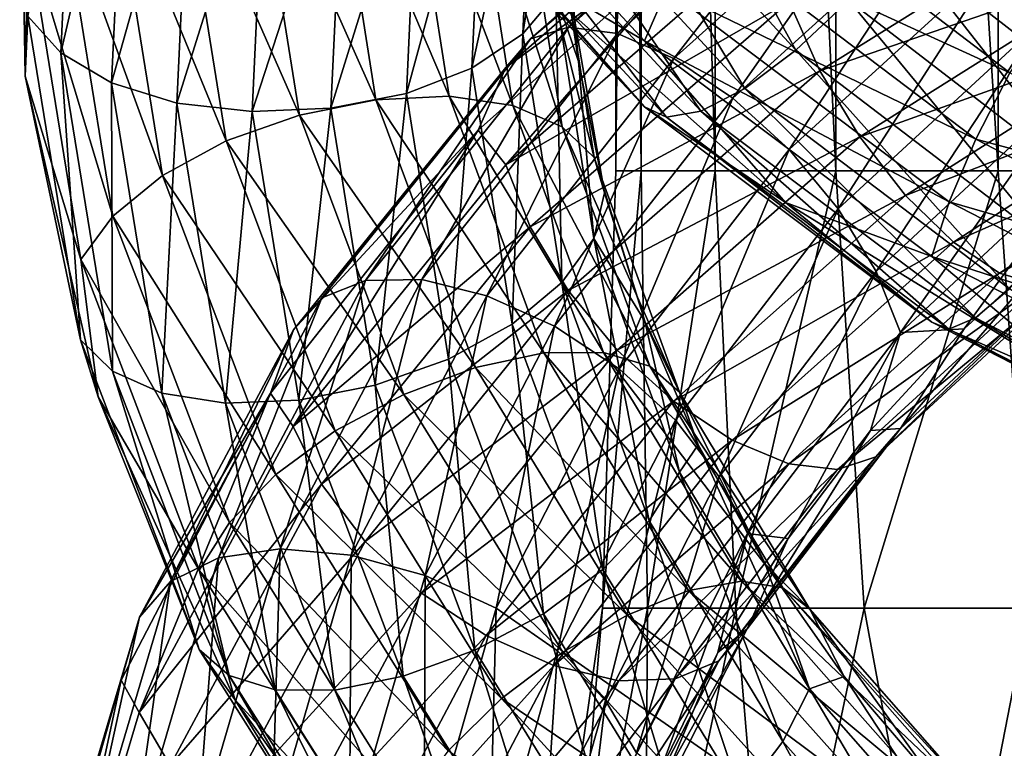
# Model space of a CAD drawing. Header units: metres. Extents: x -40 to 117, y -433 to 89.
# Tile 289 of 656: x -18.94 to -9.13, y -44.68 to -37.42. Entities that reach past the tile are written whole.
import ezdxf

# ---------------------------------------------------------------- set-up
doc = ezdxf.new("R2010")
doc.units = ezdxf.units.M
doc.layers.add('solid_506114_24501146', color=7, linetype='CONTINUOUS')

msp = doc.modelspace()

# ---------------------------------------------------------------- linework, layer by layer
at = {"layer": 'solid_506114_24501146'}
for points in [[(-12.7502, -13.330127, 381.463776), (-12.750209, -38.925568, 381.463837), (-13, -38.925568, 384)], [(-13, -13.330127, 384), (-13, -38.925568, 384), (-12.750209, -38.925568, 386.536163)], [(-13, -13.330127, 384), (-12.7502, -13.330127, 381.463776), (-13, -38.925568, 384)], [(-12.7502, -13.330127, 386.536224), (-13, -13.330127, 384), (-12.750209, -38.925568, 386.536163)], [(-12.7502, -13.330127, 381.463776), (-12.010434, -38.925568, 379.025116), (-12.750209, -38.925568, 381.463837)], [(-12.7502, -13.330127, 386.536224), (-12.750209, -38.925568, 386.536163), (-12.010434, -38.925568, 388.974884)], [(-12.7502, -13.330127, 381.463776), (-12.010345, -13.330127, 379.024902), (-12.010434, -38.925568, 379.025116)], [(-12.010345, -13.330127, 388.975098), (-12.7502, -13.330127, 386.536224), (-12.010434, -38.925568, 388.974884)], [(-12.010345, -13.330127, 379.024902), (-10.809105, -38.925568, 376.777588), (-12.010434, -38.925568, 379.025116)], [(-12.010345, -13.330127, 388.975098), (-12.010434, -38.925568, 388.974884), (-10.809105, -38.925568, 391.222412)], [(-12.010345, -13.330127, 379.024902), (-10.808996, -13.330127, 376.777435), (-10.809105, -38.925568, 376.777588)], [(-10.808996, -13.330127, 391.222565), (-12.010345, -13.330127, 388.975098), (-10.809105, -38.925568, 391.222412)], [(-10.808996, -13.330127, 376.777435), (-9.192389, -38.925568, 374.807617), (-10.809105, -38.925568, 376.777588)], [(-10.808996, -13.330127, 391.222565), (-10.809105, -38.925568, 391.222412), (-9.192389, -38.925568, 393.192383)], [(-10.808996, -13.330127, 376.777435), (-9.192249, -13.330127, 374.807465), (-9.192389, -38.925568, 374.807617)], [(-9.192249, -13.330127, 393.192535), (-10.808996, -13.330127, 391.222565), (-9.192389, -38.925568, 393.192383)], [(-9.192249, -13.330127, 374.807465), (-7.222413, -38.925568, 373.190887), (-9.192389, -38.925568, 374.807617)], [(-9.192249, -13.330127, 393.192535), (-9.192389, -38.925568, 393.192383), (-7.222413, -38.925568, 394.809113)], [(-9.192249, -13.330127, 374.807465), (-7.22215, -13.330127, 373.190704), (-7.222413, -38.925568, 373.190887)], [(-7.22215, -13.330127, 394.809296), (-9.192249, -13.330127, 393.192535), (-7.222413, -38.925568, 394.809113)], [(-18.859283, -37.385857, 910.800476), (-18.531931, -37.751972, 911.32666), (-18.380302, -34.541561, 912.890808)], [(-18.380302, -34.541561, 912.890808), (-18.531931, -37.751972, 911.32666), (-17.878199, -34.921299, 913.289551)], [(-18.940744, -34.722446, 911.342773), (-18.885307, -37.982124, 909.756592), (-18.859283, -37.385857, 910.800476)], [(-18.857237, -36.575123, 909.687317), (-18.885307, -37.982124, 909.756592), (-18.940744, -34.722446, 911.342773)], [(-13.927786, -37.562172, 911.473511), (-13.598677, -37.168419, 910.967468), (-13.487411, -34.708298, 911.970032)], [(-13.813828, -35.055019, 912.520874), (-13.927786, -37.562172, 911.473511), (-13.487411, -34.708298, 911.970032)], [(-18.531931, -37.751972, 911.32666), (-18.025686, -38.050312, 911.773804), (-17.878199, -34.921299, 913.289551)], [(-17.878199, -34.921299, 913.289551), (-18.025686, -38.050312, 911.773804), (-17.232107, -35.223614, 913.547913)], [(-13.328341, -35.414646, 891.692688), (-11.209031, -37.724297, 890.994263), (-12.699414, -35.012875, 891.937561)], [(-11.209031, -37.724297, 890.994263), (-10.680109, -37.229267, 891.297852), (-12.699414, -35.012875, 891.937561)], [(-15.119145, -35.041069, 888.4505), (-12.715083, -37.629539, 887.625244), (-13.968689, -36.88863, 888.497375)], [(-12.493171, -37.116077, 887.232544), (-12.715083, -37.629539, 887.625244), (-15.119145, -35.041069, 888.4505)], [(-14.435489, -37.902622, 911.888733), (-13.927786, -37.562172, 911.473511), (-13.813828, -35.055019, 912.520874)], [(-14.317376, -35.320911, 913.000061), (-14.435489, -37.902622, 911.888733), (-13.813828, -35.055019, 912.520874)], [(-8.780401, -37.454464, 930.900696), (-9.176773, -36.797398, 930.930237), (-6.749815, -35.201752, 931.395447)], [(-18.025686, -38.050312, 911.773804), (-17.374266, -38.250561, 912.099792), (-17.232107, -35.223614, 913.547913)], [(-17.232107, -35.223614, 913.547913), (-17.374266, -38.250561, 912.099792), (-16.487654, -35.422878, 913.643494)], [(-10.964939, -35.285912, 932.757874), (-13.471658, -37.493153, 931.75708), (-11.273862, -35.356876, 933.458862)], [(-12.98382, -37.558544, 931.16748), (-13.471658, -37.493153, 931.75708), (-10.964939, -35.285912, 932.757874)], [(-10.567875, -35.41428, 932.110352), (-12.98382, -37.558544, 931.16748), (-10.964939, -35.285912, 932.757874)], [(-15.088047, -38.156601, 912.173096), (-14.435489, -37.902622, 911.888733), (-14.317376, -35.320911, 913.000061)], [(-14.964595, -35.477676, 913.363037), (-15.088047, -38.156601, 912.173096), (-14.317376, -35.320911, 913.000061)], [(-11.273862, -35.356876, 933.458862), (-13.851205, -37.611702, 932.410156), (-11.474116, -35.611671, 934.152466)], [(-13.471658, -37.493153, 931.75708), (-13.851205, -37.611702, 932.410156), (-11.273862, -35.356876, 933.458862)], [(-17.374266, -38.250561, 912.099792), (-16.623669, -38.334248, 912.277283), (-16.487654, -35.422878, 913.643494)], [(-16.616667, -35.463451, 908.335815), (-16.15402, -38.371025, 907.042542), (-17.367867, -35.60574, 908.468567)], [(-16.487654, -35.422878, 913.643494), (-16.623669, -38.334248, 912.277283), (-15.709648, -35.509972, 913.579956)], [(-16.623669, -38.334248, 912.277283), (-15.839246, -38.302021, 912.302429), (-15.709648, -35.509972, 913.579956)], [(-15.832243, -35.430614, 908.360229), (-15.391437, -38.218472, 907.152588), (-16.616667, -35.463451, 908.335815)], [(-15.391437, -38.218472, 907.152588), (-16.15402, -38.371025, 907.042542), (-16.616667, -35.463451, 908.335815)], [(-15.839246, -38.302021, 912.302429), (-15.088047, -38.156601, 912.173096), (-14.964595, -35.477676, 913.363037)], [(-15.709648, -35.509972, 913.579956), (-15.839246, -38.302021, 912.302429), (-14.964595, -35.477676, 913.363037)], [(-14.661738, -38.182373, 907.411499), (-15.391437, -38.218472, 907.152588), (-15.832243, -35.430614, 908.360229)], [(-15.081647, -35.510151, 908.539673), (-14.661738, -38.182373, 907.411499), (-15.832243, -35.430614, 908.360229)], [(-14.028456, -38.274651, 907.808105), (-14.661738, -38.182373, 907.411499), (-15.081647, -35.510151, 908.539673)], [(-14.430227, -35.7038, 908.869934), (-14.028456, -38.274651, 907.808105), (-15.081647, -35.510151, 908.539673)], [(-13.930145, -35.704563, 891.302551), (-11.715144, -38.104176, 890.55011), (-13.328341, -35.414646, 891.692688)], [(-11.715144, -38.104176, 890.55011), (-11.209031, -37.724297, 890.994263), (-13.328341, -35.414646, 891.692688)], [(-12.422241, -37.805943, 930.687683), (-12.98382, -37.558544, 931.16748), (-10.567875, -35.41428, 932.110352)], [(-10.11079, -35.735527, 931.566772), (-12.422241, -37.805943, 930.687683), (-10.567875, -35.41428, 932.110352)], [(-9.733582, -36.060558, 891.377075), (-7.542513, -37.778137, 891.037231), (-9.391247, -35.474846, 891.135559)], [(-7.542513, -37.778137, 891.037231), (-7.27724, -37.144573, 890.83136), (-9.391247, -35.474846, 891.135559)], [(-17.367867, -35.60574, 908.468567), (-16.884304, -38.62664, 907.090271), (-18.020424, -35.853615, 908.757813)], [(-16.15402, -38.371025, 907.042542), (-16.884304, -38.62664, 907.090271), (-17.367867, -35.60574, 908.468567)], [(-15.120787, -35.705864, 889.574219), (-12.716464, -38.288807, 888.730896), (-14.858326, -35.848957, 890.196716)], [(-13.968689, -36.88863, 888.497375), (-12.716464, -38.288807, 888.730896), (-15.120787, -35.705864, 889.574219)], [(-14.452434, -35.851463, 890.790222), (-12.154385, -38.33009, 889.993774), (-13.930145, -35.704563, 891.302551)], [(-13.536304, -38.486298, 908.309265), (-14.028456, -38.274651, 907.808105), (-14.430227, -35.7038, 908.869934)], [(-13.923981, -35.99527, 909.322327), (-13.536304, -38.486298, 908.309265), (-14.430227, -35.7038, 908.869934)], [(-11.474116, -35.611671, 934.152466), (-14.097239, -37.895622, 933.069214), (-11.79374, -36.217976, 934.694519)], [(-13.851205, -37.611702, 932.410156), (-14.097239, -37.895622, 933.069214), (-11.474116, -35.611671, 934.152466)], [(-12.154385, -38.33009, 889.993774), (-11.715144, -38.104176, 890.55011), (-13.930145, -35.704563, 891.302551)], [(-11.835824, -38.202816, 930.347717), (-12.422241, -37.805943, 930.687683), (-10.11079, -35.735527, 931.566772)], [(-9.633491, -36.210457, 931.162292), (-11.835824, -38.202816, 930.347717), (-10.11079, -35.735527, 931.566772)], [(-18.020424, -35.853615, 908.757813), (-17.518694, -38.971264, 907.302246), (-18.528128, -36.187016, 909.17804)], [(-16.884304, -38.62664, 907.090271), (-17.518694, -38.971264, 907.302246), (-18.020424, -35.853615, 908.757813)], [(-14.858326, -35.848957, 890.196716), (-12.495737, -38.390118, 889.369446), (-14.452434, -35.851463, 890.790222)], [(-12.716464, -38.288807, 888.730896), (-12.495737, -38.390118, 889.369446), (-14.858326, -35.848957, 890.196716)], [(-12.495737, -38.390118, 889.369446), (-12.154385, -38.33009, 889.993774), (-14.452434, -35.851463, 890.790222)], [(-13.218067, -38.794643, 908.867981), (-13.536304, -38.486298, 908.309265), (-13.923981, -35.99527, 909.322327)], [(-13.596629, -36.356533, 909.852844), (-13.218067, -38.794643, 908.867981), (-13.923981, -35.99527, 909.322327)], [(-11.710829, -35.941784, 886.923279), (-9.074675, -37.950825, 886.444641), (-12.150837, -36.538437, 886.988647)], [(-8.682175, -37.307106, 886.614563), (-9.074675, -37.950825, 886.444641), (-11.710829, -35.941784, 886.923279)], [(-10.173589, -36.660587, 891.433655), (-7.883474, -38.440002, 891.050354), (-9.733582, -36.060558, 891.377075)], [(-7.883474, -38.440002, 891.050354), (-7.542513, -37.778137, 891.037231), (-9.733582, -36.060558, 891.377075)], [(-18.528128, -36.187016, 909.17804), (-18.01226, -39.377907, 907.658142), (-18.857237, -36.575123, 909.687317)], [(-17.518694, -38.971264, 907.302246), (-18.01226, -39.377907, 907.658142), (-18.528128, -36.187016, 909.17804)], [(-11.276177, -37.243759, 935.61853), (-10.968141, -37.929207, 935.783264), (-8.067425, -36.117092, 936.471924)], [(-8.067425, -36.117092, 936.471924), (-10.968141, -37.929207, 935.783264), (-7.775881, -36.827736, 936.393372)], [(-11.79374, -36.217976, 934.694519), (-14.37209, -38.520176, 933.574829), (-14.098769, -38.867012, 934.173584)], [(-14.097239, -37.895622, 933.069214), (-14.37209, -38.520176, 933.574829), (-11.79374, -36.217976, 934.694519)], [(-11.79374, -36.217976, 934.694519), (-14.098769, -38.867012, 934.173584), (-11.475362, -36.590408, 935.272827)], [(-11.274695, -38.71434, 930.175476), (-11.835824, -38.202816, 930.347717), (-9.633491, -36.210457, 931.162292)], [(-9.176773, -36.797398, 930.930237), (-11.274695, -38.71434, 930.175476), (-9.633491, -36.210457, 931.162292)], [(-13.596629, -36.356533, 909.852844), (-13.49239, -36.516666, 910.508362), (-13.373962, -37.838127, 909.972534)], [(-13.596629, -36.356533, 909.852844), (-13.373962, -37.838127, 909.972534), (-13.113492, -39.144226, 909.44281)], [(-13.596629, -36.356533, 909.852844), (-13.113492, -39.144226, 909.44281), (-13.218067, -38.794643, 908.867981)], [(-18.857237, -36.575123, 909.687317), (-18.332207, -39.811016, 908.120789), (-18.885307, -37.982124, 909.756592)], [(-18.01226, -39.377907, 907.658142), (-18.332207, -39.811016, 908.120789), (-18.857237, -36.575123, 909.687317)], [(-13.598677, -37.168419, 910.967468), (-13.373962, -37.838127, 909.972534), (-13.49239, -36.516666, 910.508362)], [(-12.150837, -36.538437, 886.988647), (-9.415635, -38.609867, 886.467346), (-12.493171, -37.116077, 887.232544)], [(-9.074675, -37.950825, 886.444641), (-9.415635, -38.609867, 886.467346), (-12.150837, -36.538437, 886.988647)], [(-11.475362, -36.590408, 935.272827), (-14.098769, -38.867012, 934.173584), (-11.276177, -37.243759, 935.61853)], [(-10.680109, -37.229267, 891.297852), (-8.275973, -39.0802, 890.866455), (-10.173589, -36.660587, 891.433655)], [(-8.275973, -39.0802, 890.866455), (-7.883474, -38.440002, 891.050354), (-10.173589, -36.660587, 891.433655)], [(-10.787708, -39.305294, 930.195984), (-11.274695, -38.71434, 930.175476), (-9.176773, -36.797398, 930.930237)], [(-10.968141, -37.929207, 935.783264), (-10.571769, -38.588512, 935.743469), (-7.775881, -36.827736, 936.393372)], [(-8.780401, -37.454464, 930.900696), (-10.787708, -39.305294, 930.195984), (-9.176773, -36.797398, 930.930237)], [(-7.775881, -36.827736, 936.393372), (-10.571769, -38.588512, 935.743469), (-7.43995, -37.46806, 936.101318)], [(-13.968689, -36.88863, 888.497375), (-11.311956, -39.241402, 887.7854), (-12.716464, -38.288807, 888.730896)], [(-12.715083, -37.629539, 887.625244), (-11.311956, -39.241402, 887.7854), (-13.968689, -36.88863, 888.497375)], [(-13.927786, -37.562172, 911.473511), (-13.540004, -40.04002, 910.426819), (-13.598677, -37.168419, 910.967468)], [(-13.598677, -37.168419, 910.967468), (-13.220057, -39.599968, 909.965515), (-13.373962, -37.838127, 909.972534)], [(-13.540004, -40.04002, 910.426819), (-13.220057, -39.599968, 909.965515), (-13.598677, -37.168419, 910.967468)], [(-12.493171, -37.116077, 887.232544), (-9.680908, -39.235271, 886.675232), (-12.715083, -37.629539, 887.625244)], [(-9.415635, -38.609867, 886.467346), (-9.680908, -39.235271, 886.675232), (-12.493171, -37.116077, 887.232544)], [(-14.098769, -38.867012, 934.173584), (-13.854049, -39.484753, 934.53949), (-11.276177, -37.243759, 935.61853)], [(-11.276177, -37.243759, 935.61853), (-13.854049, -39.484753, 934.53949), (-10.968141, -37.929207, 935.783264)], [(-11.209031, -37.724297, 890.994263), (-8.685833, -39.650299, 890.514465), (-10.680109, -37.229267, 891.297852)], [(-8.685833, -39.650299, 890.514465), (-8.275973, -39.0802, 890.866455), (-10.680109, -37.229267, 891.297852)], [(-18.885307, -37.982124, 909.756592), (-18.334196, -40.611145, 909.211365), (-18.859283, -37.385857, 910.800476)], [(-18.859283, -37.385857, 910.800476), (-18.334196, -40.611145, 909.211365), (-18.531931, -37.751972, 911.32666)], [(-10.40925, -39.930222, 930.401855), (-10.787708, -39.305294, 930.195984), (-8.780401, -37.454464, 930.900696)], [(-10.571769, -38.588512, 935.743469), (-10.115051, -39.170624, 935.498535), (-7.43995, -37.46806, 936.101318)], [(-8.472364, -38.131443, 931.069702), (-10.40925, -39.930222, 930.401855), (-8.780401, -37.454464, 930.900696)], [(-7.43995, -37.46806, 936.101318), (-10.115051, -39.170624, 935.498535), (-7.08888, -37.993126, 935.634399)], [(-13.471658, -37.493153, 931.75708), (-15.494043, -40.017876, 930.460266), (-13.851205, -37.611702, 932.410156)], [(-14.932971, -40.009392, 929.939819), (-15.494043, -40.017876, 930.460266), (-13.471658, -37.493153, 931.75708)], [(-12.98382, -37.558544, 931.16748), (-14.932971, -40.009392, 929.939819), (-13.471658, -37.493153, 931.75708)], [(-14.287086, -40.170013, 929.536377), (-14.932971, -40.009392, 929.939819), (-12.98382, -37.558544, 931.16748)], [(-14.435489, -37.902622, 911.888733), (-14.03357, -40.453911, 910.778259), (-13.927786, -37.562172, 911.473511)], [(-12.422241, -37.805943, 930.687683), (-14.287086, -40.170013, 929.536377), (-12.98382, -37.558544, 931.16748)], [(-14.03357, -40.453911, 910.778259), (-13.540004, -40.04002, 910.426819), (-13.927786, -37.562172, 911.473511)], [(-13.851205, -37.611702, 932.410156), (-15.930569, -40.192093, 931.056213), (-14.097239, -37.895622, 933.069214)], [(-15.494043, -40.017876, 930.460266), (-15.930569, -40.192093, 931.056213), (-13.851205, -37.611702, 932.410156)], [(-12.715083, -37.629539, 887.625244), (-9.852867, -39.77874, 887.041321), (-11.311956, -39.241402, 887.7854)], [(-9.680908, -39.235271, 886.675232), (-9.852867, -39.77874, 887.041321), (-12.715083, -37.629539, 887.625244)], [(-18.531931, -37.751972, 911.32666), (-18.015959, -40.922852, 909.763855), (-18.025686, -38.050312, 911.773804)], [(-18.334196, -40.611145, 909.211365), (-18.015959, -40.922852, 909.763855), (-18.531931, -37.751972, 911.32666)], [(-11.715144, -38.104176, 890.55011), (-9.078018, -40.10252, 890.02594), (-11.209031, -37.724297, 890.994263)], [(-9.078018, -40.10252, 890.02594), (-8.685833, -39.650299, 890.514465), (-11.209031, -37.724297, 890.994263)], [(-13.612636, -40.47504, 929.273621), (-14.287086, -40.170013, 929.536377), (-12.422241, -37.805943, 930.687683)], [(-11.835824, -38.202816, 930.347717), (-13.612636, -40.47504, 929.273621), (-12.422241, -37.805943, 930.687683)], [(-13.220057, -39.599968, 909.965515), (-13.113492, -39.144226, 909.44281), (-13.373962, -37.838127, 909.972534)], [(-14.097239, -37.895622, 933.069214), (-16.213539, -40.509892, 931.674194), (-14.37209, -38.520176, 933.574829)], [(-15.930569, -40.192093, 931.056213), (-16.213539, -40.509892, 931.674194), (-14.097239, -37.895622, 933.069214)], [(-15.088047, -38.156601, 912.173096), (-14.66796, -40.803646, 910.984131), (-14.435489, -37.902622, 911.888733)], [(-14.66796, -40.803646, 910.984131), (-14.03357, -40.453911, 910.778259), (-14.435489, -37.902622, 911.888733)], [(-13.854049, -39.484753, 934.53949), (-13.475591, -40.117817, 934.740845), (-10.968141, -37.929207, 935.783264)], [(-10.968141, -37.929207, 935.783264), (-13.475591, -40.117817, 934.740845), (-10.571769, -38.588512, 935.743469)], [(-9.074675, -37.950825, 886.444641), (-6.113877, -39.497597, 886.223267), (-9.415635, -38.609867, 886.467346)], [(-18.885307, -37.982124, 909.756592), (-18.159889, -41.178104, 908.190674), (-18.334196, -40.611145, 909.211365)], [(-18.332207, -39.811016, 908.120789), (-18.159889, -41.178104, 908.190674), (-18.885307, -37.982124, 909.756592)], [(-18.025686, -38.050312, 911.773804), (-17.523808, -41.140919, 910.25946), (-17.374266, -38.250561, 912.099792)], [(-18.015959, -40.922852, 909.763855), (-17.523808, -41.140919, 910.25946), (-18.025686, -38.050312, 911.773804)], [(-10.115051, -39.170624, 935.498535), (-9.637751, -39.635509, 935.082581), (-7.08888, -37.993126, 935.634399)], [(-7.08888, -37.993126, 935.634399), (-9.637751, -39.635509, 935.082581), (-6.75268, -38.359417, 935.033997)], [(-15.839246, -38.302021, 912.302429), (-15.398244, -41.060524, 911.026123), (-15.088047, -38.156601, 912.173096)], [(-15.398244, -41.060524, 911.026123), (-14.66796, -40.803646, 910.984131), (-15.088047, -38.156601, 912.173096)], [(-12.154385, -38.33009, 889.993774), (-9.418384, -40.391888, 889.433411), (-11.715144, -38.104176, 890.55011)], [(-9.418384, -40.391888, 889.433411), (-9.078018, -40.10252, 890.02594), (-11.715144, -38.104176, 890.55011)], [(-10.16453, -40.537273, 930.765991), (-10.40925, -39.930222, 930.401855), (-8.472364, -38.131443, 931.069702)], [(-8.27318, -38.772987, 931.412415), (-10.16453, -40.537273, 930.765991), (-8.472364, -38.131443, 931.069702)], [(-17.523808, -41.140919, 910.25946), (-16.890526, -41.240551, 910.653015), (-17.374266, -38.250561, 912.099792)], [(-17.374266, -38.250561, 912.099792), (-16.890526, -41.240551, 910.653015), (-16.623669, -38.334248, 912.277283)], [(-15.391437, -38.218472, 907.152588), (-14.399953, -40.886578, 906.007629), (-16.15402, -38.371025, 907.042542)], [(-14.661738, -38.182373, 907.411499), (-13.71726, -40.740654, 906.343079), (-15.391437, -38.218472, 907.152588)], [(-13.71726, -40.740654, 906.343079), (-14.399953, -40.886578, 906.007629), (-15.391437, -38.218472, 907.152588)], [(-13.124772, -40.736664, 906.803589), (-13.71726, -40.740654, 906.343079), (-14.661738, -38.182373, 907.411499)], [(-14.028456, -38.274651, 907.808105), (-13.124772, -40.736664, 906.803589), (-14.661738, -38.182373, 907.411499)], [(-12.96727, -40.897713, 929.173218), (-13.612636, -40.47504, 929.273621), (-11.835824, -38.202816, 930.347717)], [(-11.274695, -38.71434, 930.175476), (-12.96727, -40.897713, 929.173218), (-11.835824, -38.202816, 930.347717)], [(-16.890526, -41.240551, 910.653015), (-16.160828, -41.210335, 910.912415), (-16.623669, -38.334248, 912.277283)], [(-16.623669, -38.334248, 912.277283), (-16.160828, -41.210335, 910.912415), (-15.839246, -38.302021, 912.302429)], [(-16.160828, -41.210335, 910.912415), (-15.398244, -41.060524, 911.026123), (-15.839246, -38.302021, 912.302429)], [(-12.664325, -40.872517, 907.351746), (-13.124772, -40.736664, 906.803589), (-14.028456, -38.274651, 907.808105)], [(-13.536304, -38.486298, 908.309265), (-12.664325, -40.872517, 907.351746), (-14.028456, -38.274651, 907.808105)], [(-12.716464, -38.288807, 888.730896), (-9.853937, -40.434113, 888.131958), (-12.495737, -38.390118, 889.369446)], [(-11.311956, -39.241402, 887.7854), (-9.853937, -40.434113, 888.131958), (-12.716464, -38.288807, 888.730896)], [(-12.495737, -38.390118, 889.369446), (-9.682897, -40.502041, 888.78363), (-12.154385, -38.33009, 889.993774)], [(-9.682897, -40.502041, 888.78363), (-9.418384, -40.391888, 889.433411), (-12.154385, -38.33009, 889.993774)], [(-16.15402, -38.371025, 907.042542), (-15.113412, -41.152832, 905.815063), (-16.884304, -38.62664, 907.090271)], [(-14.399953, -40.886578, 906.007629), (-15.113412, -41.152832, 905.815063), (-16.15402, -38.371025, 907.042542)], [(-9.853937, -40.434113, 888.131958), (-9.682897, -40.502041, 888.78363), (-12.495737, -38.390118, 889.369446)], [(-9.637751, -39.635509, 935.082581), (-9.180667, -39.944653, 934.532471), (-6.75268, -38.359417, 935.033997)], [(-6.75268, -38.359417, 935.033997), (-9.180667, -39.944653, 934.532471), (-6.460626, -38.526569, 934.341919)], [(-14.37209, -38.520176, 933.574829), (-16.442266, -41.141731, 932.150635), (-16.215298, -41.471802, 932.760376)], [(-16.213539, -40.509892, 931.674194), (-16.442266, -41.141731, 932.150635), (-14.37209, -38.520176, 933.574829)], [(-14.37209, -38.520176, 933.574829), (-16.215298, -41.471802, 932.760376), (-14.098769, -38.867012, 934.173584)], [(-12.366588, -41.130627, 907.937683), (-12.664325, -40.872517, 907.351746), (-13.536304, -38.486298, 908.309265)], [(-13.218067, -38.794643, 908.867981), (-12.366588, -41.130627, 907.937683), (-13.536304, -38.486298, 908.309265)], [(-9.180667, -39.944653, 934.532471), (-8.783603, -40.062572, 933.885742), (-6.460626, -38.526569, 934.341919)], [(-16.884304, -38.62664, 907.090271), (-15.796653, -41.516071, 905.781067), (-17.518694, -38.971264, 907.302246)], [(-15.113412, -41.152832, 905.815063), (-15.796653, -41.516071, 905.781067), (-16.884304, -38.62664, 907.090271)], [(-13.475591, -40.117817, 934.740845), (-12.988605, -40.711582, 934.751892), (-10.571769, -38.588512, 935.743469)], [(-10.571769, -38.588512, 935.743469), (-12.988605, -40.711582, 934.751892), (-10.115051, -39.170624, 935.498535)], [(-9.415635, -38.609867, 886.467346), (-6.343592, -40.202103, 886.213806), (-9.680908, -39.235271, 886.675232)], [(-6.113877, -39.497597, 886.223267), (-6.343592, -40.202103, 886.213806), (-9.415635, -38.609867, 886.467346)], [(-12.407176, -41.41066, 929.253906), (-12.96727, -40.897713, 929.173218), (-11.274695, -38.71434, 930.175476)], [(-10.787708, -39.305294, 930.195984), (-12.407176, -41.41066, 929.253906), (-11.274695, -38.71434, 930.175476)], [(-13.218067, -38.794643, 908.867981), (-13.113492, -39.144226, 909.44281), (-12.713915, -40.422295, 908.928284)], [(-13.218067, -38.794643, 908.867981), (-12.713915, -40.422295, 908.928284), (-12.366588, -41.130627, 907.937683)], [(-8.27318, -38.772987, 931.412415), (-9.532476, -40.498974, 931.481873), (-10.16453, -40.537273, 930.765991)], [(-8.27318, -38.772987, 931.412415), (-8.499947, -39.560505, 931.82019), (-9.532476, -40.498974, 931.481873)], [(-14.098769, -38.867012, 934.173584), (-16.215298, -41.471802, 932.760376), (-13.854049, -39.484753, 934.53949)], [(-12.750209, -38.925568, 381.463837), (-12.686735, -43.283356, 380.39032), (-13.133998, -43.283356, 382.782959)], [(-13, -38.925568, 384), (-13.133998, -43.283356, 382.782959), (-13.133998, -43.283356, 385.217041)], [(-13, -38.925568, 384), (-12.750209, -38.925568, 381.463837), (-13.133998, -43.283356, 382.782959)], [(-12.750209, -38.925568, 386.536163), (-13.133998, -43.283356, 385.217041), (-12.686735, -43.283356, 387.60968)], [(-12.750209, -38.925568, 386.536163), (-13, -38.925568, 384), (-13.133998, -43.283356, 385.217041)], [(-12.750209, -38.925568, 381.463837), (-12.010434, -38.925568, 379.025116), (-12.686735, -43.283356, 380.39032)], [(-12.010434, -38.925568, 388.974884), (-12.750209, -38.925568, 386.536163), (-12.686735, -43.283356, 387.60968)], [(-12.010434, -38.925568, 379.025116), (-11.807441, -43.283356, 378.120605), (-12.686735, -43.283356, 380.39032)], [(-12.010434, -38.925568, 388.974884), (-12.686735, -43.283356, 387.60968), (-11.807441, -43.283356, 389.879395)], [(-12.010434, -38.925568, 379.025116), (-10.809105, -38.925568, 376.777588), (-11.807441, -43.283356, 378.120605)], [(-10.809105, -38.925568, 391.222412), (-12.010434, -38.925568, 388.974884), (-11.807441, -43.283356, 389.879395)], [(-10.809105, -38.925568, 376.777588), (-10.526059, -43.283356, 376.051086), (-11.807441, -43.283356, 378.120605)], [(-10.809105, -38.925568, 391.222412), (-11.807441, -43.283356, 389.879395), (-10.526059, -43.283356, 391.948914)], [(-10.809105, -38.925568, 376.777588), (-9.192389, -38.925568, 374.807617), (-10.526059, -43.283356, 376.051086)], [(-9.192389, -38.925568, 393.192383), (-10.809105, -38.925568, 391.222412), (-10.526059, -43.283356, 391.948914)], [(-9.192389, -38.925568, 374.807617), (-8.886224, -43.283356, 374.252289), (-10.526059, -43.283356, 376.051086)], [(-9.192389, -38.925568, 393.192383), (-10.526059, -43.283356, 391.948914), (-8.886224, -43.283356, 393.747711)], [(-9.192389, -38.925568, 374.807617), (-7.222413, -38.925568, 373.190887), (-8.886224, -43.283356, 374.252289)], [(-7.222413, -38.925568, 394.809113), (-9.192389, -38.925568, 393.192383), (-8.886224, -43.283356, 393.747711)], [(-17.518694, -38.971264, 907.302246), (-16.390177, -41.952583, 905.918579), (-18.01226, -39.377907, 907.658142)], [(-15.796653, -41.516071, 905.781067), (-16.390177, -41.952583, 905.918579), (-17.518694, -38.971264, 907.302246)], [(-13.220057, -39.599968, 909.965515), (-12.713915, -40.422295, 908.928284), (-13.113492, -39.144226, 909.44281)], [(-12.988605, -40.711582, 934.751892), (-12.427476, -41.219578, 934.56842), (-10.115051, -39.170624, 935.498535)], [(-10.115051, -39.170624, 935.498535), (-12.427476, -41.219578, 934.56842), (-9.637751, -39.635509, 935.082581)], [(-9.680908, -39.235271, 886.675232), (-6.522315, -40.862461, 886.394653), (-9.852867, -39.77874, 887.041321)], [(-6.343592, -40.202103, 886.213806), (-6.522315, -40.862461, 886.394653), (-9.680908, -39.235271, 886.675232)], [(-11.971903, -41.974045, 929.504333), (-12.407176, -41.41066, 929.253906), (-10.787708, -39.305294, 930.195984)], [(-10.40925, -39.930222, 930.401855), (-11.971903, -41.974045, 929.504333), (-10.787708, -39.305294, 930.195984)], [(-11.311956, -39.241402, 887.7854), (-8.247193, -41.130611, 887.336182), (-9.853937, -40.434113, 888.131958)], [(-9.852867, -39.77874, 887.041321), (-8.247193, -41.130611, 887.336182), (-11.311956, -39.241402, 887.7854)], [(-18.01226, -39.377907, 907.658142), (-16.851948, -42.42878, 906.212585), (-18.332207, -39.811016, 908.120789)], [(-16.390177, -41.952583, 905.918579), (-16.851948, -42.42878, 906.212585), (-18.01226, -39.377907, 907.658142)], [(-16.215298, -41.471802, 932.760376), (-15.93384, -42.047268, 933.150818), (-13.854049, -39.484753, 934.53949)], [(-13.854049, -39.484753, 934.53949), (-15.93384, -42.047268, 933.150818), (-13.475591, -40.117817, 934.740845)], [(-13.540004, -40.04002, 910.426819), (-12.667785, -42.41378, 909.437195), (-13.220057, -39.599968, 909.965515)], [(-13.220057, -39.599968, 909.965515), (-12.368449, -41.929749, 909.01886), (-12.713915, -40.422295, 908.928284)], [(-12.667785, -42.41378, 909.437195), (-12.368449, -41.929749, 909.01886), (-13.220057, -39.599968, 909.965515)], [(-10.16606, -41.492664, 931.852173), (-9.532476, -40.498974, 931.481873), (-8.499947, -39.560505, 931.82019)], [(-8.274426, -39.732689, 932.510986), (-10.16606, -41.492664, 931.852173), (-8.499947, -39.560505, 931.82019)], [(-12.427476, -41.219578, 934.56842), (-11.841059, -41.608006, 934.218811), (-9.637751, -39.635509, 935.082581)], [(-9.637751, -39.635509, 935.082581), (-11.841059, -41.608006, 934.218811), (-9.180667, -39.944653, 934.532471)], [(-18.332207, -39.811016, 908.120789), (-17.151283, -42.904617, 906.630432), (-18.159889, -41.178104, 908.190674)], [(-16.851948, -42.42878, 906.212585), (-17.151283, -42.904617, 906.630432), (-18.332207, -39.811016, 908.120789)], [(-10.412095, -41.776245, 932.500427), (-10.16606, -41.492664, 931.852173), (-8.274426, -39.732689, 932.510986)], [(-8.47468, -39.986168, 933.192505), (-10.412095, -41.776245, 932.500427), (-8.274426, -39.732689, 932.510986)], [(-9.852867, -39.77874, 887.041321), (-6.638168, -41.428074, 886.740601), (-8.247193, -41.130611, 887.336182)], [(-6.522315, -40.862461, 886.394653), (-6.638168, -41.428074, 886.740601), (-9.852867, -39.77874, 887.041321)], [(-15.494043, -40.017876, 930.460266), (-16.960667, -42.782047, 928.930237), (-15.930569, -40.192093, 931.056213)], [(-16.346483, -42.691502, 928.487793), (-16.960667, -42.782047, 928.930237), (-15.494043, -40.017876, 930.460266)], [(-14.932971, -40.009392, 929.939819), (-16.346483, -42.691502, 928.487793), (-15.494043, -40.017876, 930.460266)], [(-15.639462, -42.755615, 928.170532), (-16.346483, -42.691502, 928.487793), (-14.932971, -40.009392, 929.939819)], [(-14.287086, -40.170013, 929.536377), (-15.639462, -42.755615, 928.170532), (-14.932971, -40.009392, 929.939819)], [(-11.690445, -42.540157, 929.89447), (-11.971903, -41.974045, 929.504333), (-10.40925, -39.930222, 930.401855)], [(-11.841059, -41.608006, 934.218811), (-11.279479, -41.8447, 933.734131), (-9.180667, -39.944653, 934.532471)], [(-10.16453, -40.537273, 930.765991), (-11.690445, -42.540157, 929.89447), (-10.40925, -39.930222, 930.401855)], [(-9.180667, -39.944653, 934.532471), (-11.279479, -41.8447, 933.734131), (-8.783603, -40.062572, 933.885742)], [(-10.791641, -41.900379, 933.145996), (-10.412095, -41.776245, 932.500427), (-8.47468, -39.986168, 933.192505)], [(-8.783603, -40.062572, 933.885742), (-10.791641, -41.900379, 933.145996), (-8.47468, -39.986168, 933.192505)], [(-15.93384, -42.047268, 933.150818), (-15.498568, -42.618397, 933.396423), (-13.475591, -40.117817, 934.740845)], [(-13.475591, -40.117817, 934.740845), (-15.498568, -42.618397, 933.396423), (-12.988605, -40.711582, 934.751892)], [(-14.03357, -40.453911, 910.778259), (-13.129558, -42.897411, 909.727234), (-13.540004, -40.04002, 910.426819)], [(-13.129558, -42.897411, 909.727234), (-12.667785, -42.41378, 909.437195), (-13.540004, -40.04002, 910.426819)], [(-11.279479, -41.8447, 933.734131), (-10.791641, -41.900379, 933.145996), (-8.783603, -40.062572, 933.885742)], [(-9.418384, -40.391888, 889.433411), (-6.345444, -41.979462, 889.149841), (-9.078018, -40.10252, 890.02594)], [(-15.930569, -40.192093, 931.056213), (-17.438511, -43.017986, 929.461853), (-16.213539, -40.509892, 931.674194)], [(-16.960667, -42.782047, 928.930237), (-17.438511, -43.017986, 929.461853), (-15.930569, -40.192093, 931.056213)], [(-14.90117, -42.958408, 927.995056), (-15.639462, -42.755615, 928.170532), (-14.287086, -40.170013, 929.536377)], [(-13.612636, -40.47504, 929.273621), (-14.90117, -42.958408, 927.995056), (-14.287086, -40.170013, 929.536377)], [(-9.682897, -40.502041, 888.78363), (-6.523654, -42.125603, 888.48114), (-9.418384, -40.391888, 889.433411)], [(-6.523654, -42.125603, 888.48114), (-6.345444, -41.979462, 889.149841), (-9.418384, -40.391888, 889.433411)], [(-16.213539, -40.509892, 931.674194), (-17.748266, -43.373211, 930.033752), (-16.442266, -41.141731, 932.150635)], [(-17.438511, -43.017986, 929.461853), (-17.748266, -43.373211, 930.033752), (-16.213539, -40.509892, 931.674194)], [(-14.194715, -43.282108, 927.975952), (-14.90117, -42.958408, 927.995056), (-13.612636, -40.47504, 929.273621)], [(-14.66796, -40.803646, 910.984131), (-13.723081, -43.338081, 909.857544), (-14.03357, -40.453911, 910.778259)], [(-12.96727, -40.897713, 929.173218), (-14.194715, -43.282108, 927.975952), (-13.612636, -40.47504, 929.273621)], [(-13.723081, -43.338081, 909.857544), (-13.129558, -42.897411, 909.727234), (-14.03357, -40.453911, 910.778259)], [(-12.368449, -41.929749, 909.01886), (-12.179878, -41.657135, 908.43927), (-12.713915, -40.422295, 908.928284)], [(-12.366588, -41.130627, 907.937683), (-12.713915, -40.422295, 908.928284), (-12.179878, -41.657135, 908.43927)], [(-10.16606, -41.492664, 931.852173), (-10.464017, -41.511711, 931.073669), (-9.532476, -40.498974, 931.481873)], [(-10.16453, -40.537273, 930.765991), (-9.532476, -40.498974, 931.481873), (-10.464017, -41.511711, 931.073669)], [(-9.853937, -40.434113, 888.131958), (-6.638889, -42.081467, 887.819763), (-9.682897, -40.502041, 888.78363)], [(-8.247193, -41.130611, 887.336182), (-6.638889, -42.081467, 887.819763), (-9.853937, -40.434113, 888.131958)], [(-6.638889, -42.081467, 887.819763), (-6.523654, -42.125603, 888.48114), (-9.682897, -40.502041, 888.78363)], [(-18.334196, -40.611145, 909.211365), (-17.153147, -43.694653, 907.699402), (-18.015959, -40.922852, 909.763855)], [(-18.159889, -41.178104, 908.190674), (-17.153147, -43.694653, 907.699402), (-18.334196, -40.611145, 909.211365)], [(-10.16453, -40.537273, 930.765991), (-11.284688, -42.590374, 930.602356), (-11.690445, -42.540157, 929.89447)], [(-10.16453, -40.537273, 930.765991), (-10.464017, -41.511711, 931.073669), (-11.284688, -42.590374, 930.602356)], [(-15.498568, -42.618397, 933.396423), (-14.938474, -43.134842, 933.468628), (-12.988605, -40.711582, 934.751892)], [(-15.398244, -41.060524, 911.026123), (-14.406322, -43.70079, 909.81543), (-14.66796, -40.803646, 910.984131)], [(-12.988605, -40.711582, 934.751892), (-14.938474, -43.134842, 933.468628), (-12.427476, -41.219578, 934.56842)], [(-14.406322, -43.70079, 909.81543), (-13.723081, -43.338081, 909.857544), (-14.66796, -40.803646, 910.984131)], [(-13.71726, -40.740654, 906.343079), (-12.278558, -43.106232, 905.393127), (-14.399953, -40.886578, 906.007629)], [(-13.124772, -40.736664, 906.803589), (-11.748212, -43.014584, 905.91272), (-13.71726, -40.740654, 906.343079)], [(-11.748212, -43.014584, 905.91272), (-12.278558, -43.106232, 905.393127), (-13.71726, -40.740654, 906.343079)], [(-11.336057, -43.081451, 906.504395), (-11.748212, -43.014584, 905.91272), (-13.124772, -40.736664, 906.803589)], [(-12.664325, -40.872517, 907.351746), (-11.336057, -43.081451, 906.504395), (-13.124772, -40.736664, 906.803589)], [(-14.399953, -40.886578, 906.007629), (-12.889647, -43.35218, 904.986938), (-15.113412, -41.152832, 905.815063)], [(-12.278558, -43.106232, 905.393127), (-12.889647, -43.35218, 904.986938), (-14.399953, -40.886578, 906.007629)], [(-13.581604, -43.708073, 928.124817), (-14.194715, -43.282108, 927.975952), (-12.96727, -40.897713, 929.173218)], [(-12.407176, -41.41066, 929.253906), (-13.581604, -43.708073, 928.124817), (-12.96727, -40.897713, 929.173218)], [(-11.069548, -43.293877, 907.115417), (-11.336057, -43.081451, 906.504395), (-12.664325, -40.872517, 907.351746)], [(-12.366588, -41.130627, 907.937683), (-11.069548, -43.293877, 907.115417), (-12.664325, -40.872517, 907.351746)], [(-18.015959, -40.922852, 909.763855), (-16.85541, -43.954693, 908.277344), (-17.523808, -41.140919, 910.25946)], [(-17.153147, -43.694653, 907.699402), (-16.85541, -43.954693, 908.277344), (-18.015959, -40.922852, 909.763855)], [(-16.160828, -41.210335, 910.912415), (-15.119781, -43.96225, 909.616455), (-15.398244, -41.060524, 911.026123)], [(-15.119781, -43.96225, 909.616455), (-14.406322, -43.70079, 909.81543), (-15.398244, -41.060524, 911.026123)], [(-18.159889, -41.178104, 908.190674), (-16.796667, -44.19458, 906.7276), (-17.153147, -43.694653, 907.699402)], [(-17.151283, -42.904617, 906.630432), (-16.796667, -44.19458, 906.7276), (-18.159889, -41.178104, 908.190674)], [(-16.442266, -41.141731, 932.150635), (-17.931295, -43.999313, 930.489868), (-17.750193, -44.323963, 931.099915)], [(-17.748266, -43.373211, 930.033752), (-17.931295, -43.999313, 930.489868), (-16.442266, -41.141731, 932.150635)], [(-16.442266, -41.141731, 932.150635), (-17.750193, -44.323963, 931.099915), (-16.215298, -41.471802, 932.760376)], [(-17.523808, -41.140919, 910.25946), (-16.39496, -44.096527, 908.81958), (-16.890526, -41.240551, 910.653015)], [(-16.85541, -43.954693, 908.277344), (-16.39496, -44.096527, 908.81958), (-17.523808, -41.140919, 910.25946)], [(-15.113412, -41.152832, 905.815063), (-13.528277, -43.722019, 904.718079), (-15.796653, -41.516071, 905.781067)], [(-12.889647, -43.35218, 904.986938), (-13.528277, -43.722019, 904.718079), (-15.113412, -41.152832, 905.815063)], [(-12.366588, -41.130627, 907.937683), (-12.179878, -41.657135, 908.43927), (-11.515182, -42.840607, 907.983032)], [(-12.366588, -41.130627, 907.937683), (-11.515182, -42.840607, 907.983032), (-11.069548, -43.293877, 907.115417)], [(-16.890526, -41.240551, 910.653015), (-15.802473, -44.10062, 909.278198), (-16.160828, -41.210335, 910.912415)], [(-16.39496, -44.096527, 908.81958), (-15.802473, -44.10062, 909.278198), (-16.890526, -41.240551, 910.653015)], [(-15.802473, -44.10062, 909.278198), (-15.119781, -43.96225, 909.616455), (-16.160828, -41.210335, 910.912415)], [(-14.938474, -43.134842, 933.468628), (-14.293108, -43.55555, 933.358887), (-12.427476, -41.219578, 934.56842)], [(-12.427476, -41.219578, 934.56842), (-14.293108, -43.55555, 933.358887), (-11.841059, -41.608006, 934.218811)], [(-16.215298, -41.471802, 932.760376), (-17.750193, -44.323963, 931.099915), (-15.93384, -42.047268, 933.150818)], [(-13.105129, -44.202744, 928.42572), (-13.581604, -43.708073, 928.124817), (-12.407176, -41.41066, 929.253906)], [(-11.971903, -41.974045, 929.504333), (-13.105129, -44.202744, 928.42572), (-12.407176, -41.41066, 929.253906)], [(-11.975175, -43.808334, 931.575256), (-11.692204, -43.4897, 930.966614), (-10.16606, -41.492664, 931.852173)], [(-10.412095, -41.776245, 932.500427), (-11.975175, -43.808334, 931.575256), (-10.16606, -41.492664, 931.852173)], [(-10.16606, -41.492664, 931.852173), (-11.692204, -43.4897, 930.966614), (-10.464017, -41.511711, 931.073669)], [(-15.796653, -41.516071, 905.781067), (-14.139858, -44.183331, 904.608398), (-16.390177, -41.952583, 905.918579)], [(-13.528277, -43.722019, 904.718079), (-14.139858, -44.183331, 904.608398), (-15.796653, -41.516071, 905.781067)], [(-11.692204, -43.4897, 930.966614), (-11.284688, -42.590374, 930.602356), (-10.464017, -41.511711, 931.073669)], [(-14.293108, -43.55555, 933.358887), (-13.618656, -43.854053, 933.088745), (-11.841059, -41.608006, 934.218811)], [(-11.841059, -41.608006, 934.218811), (-13.618656, -43.854053, 933.088745), (-11.279479, -41.8447, 933.734131)], [(-12.368449, -41.929749, 909.01886), (-11.071214, -44.087524, 908.181458), (-12.179878, -41.657135, 908.43927)], [(-11.071214, -44.087524, 908.181458), (-11.515182, -42.840607, 907.983032), (-12.179878, -41.657135, 908.43927)], [(-12.411699, -43.988323, 932.164124), (-11.975175, -43.808334, 931.575256), (-10.412095, -41.776245, 932.500427)], [(-10.791641, -41.900379, 933.145996), (-12.411699, -43.988323, 932.164124), (-10.412095, -41.776245, 932.500427)], [(-13.618656, -43.854053, 933.088745), (-12.972772, -44.005638, 932.68219), (-11.279479, -41.8447, 933.734131)], [(-11.279479, -41.8447, 933.734131), (-12.972772, -44.005638, 932.68219), (-10.791641, -41.900379, 933.145996)], [(-16.390177, -41.952583, 905.918579), (-14.671131, -44.703587, 904.677124), (-16.851948, -42.42878, 906.212585)], [(-14.139858, -44.183331, 904.608398), (-14.671131, -44.703587, 904.677124), (-16.390177, -41.952583, 905.918579)], [(-12.797029, -44.72303, 928.84552), (-13.105129, -44.202744, 928.42572), (-11.971903, -41.974045, 929.504333)], [(-12.972772, -44.005638, 932.68219), (-12.411699, -43.988323, 932.164124), (-10.791641, -41.900379, 933.145996)], [(-11.690445, -42.540157, 929.89447), (-12.797029, -44.72303, 928.84552), (-11.971903, -41.974045, 929.504333)], [(-12.667785, -42.41378, 909.437195), (-11.339154, -44.611698, 908.559998), (-12.368449, -41.929749, 909.01886)], [(-11.339154, -44.611698, 908.559998), (-11.071214, -44.087524, 908.181458), (-12.368449, -41.929749, 909.01886)], [(-17.750193, -44.323963, 931.099915), (-17.442093, -44.852104, 931.518433), (-15.93384, -42.047268, 933.150818)], [(-15.93384, -42.047268, 933.150818), (-17.442093, -44.852104, 931.518433), (-15.498568, -42.618397, 933.396423)], [(-16.851948, -42.42878, 906.212585), (-15.084472, -45.243195, 904.914001), (-17.151283, -42.904617, 906.630432)], [(-14.671131, -44.703587, 904.677124), (-15.084472, -45.243195, 904.914001), (-16.851948, -42.42878, 906.212585)], [(-13.129558, -42.897411, 909.727234), (-11.752495, -45.158916, 908.793274), (-12.667785, -42.41378, 909.437195)], [(-11.752495, -45.158916, 908.793274), (-11.339154, -44.611698, 908.559998), (-12.667785, -42.41378, 909.437195)], [(-11.690445, -42.540157, 929.89447), (-12.561072, -44.907139, 929.501953), (-12.797029, -44.72303, 928.84552)], [(-11.690445, -42.540157, 929.89447), (-11.986345, -43.725353, 930.075806), (-12.561072, -44.907139, 929.501953)], [(-11.690445, -42.540157, 929.89447), (-11.284688, -42.590374, 930.602356), (-11.986345, -43.725353, 930.075806)], [(-17.442093, -44.852104, 931.518433), (-16.965618, -45.354076, 931.814209), (-15.498568, -42.618397, 933.396423)], [(-15.498568, -42.618397, 933.396423), (-16.965618, -45.354076, 931.814209), (-14.938474, -43.134842, 933.468628)], [(-11.692204, -43.4897, 930.966614), (-11.986345, -43.725353, 930.075806), (-11.284688, -42.590374, 930.602356)], [(-16.346483, -42.691502, 928.487793), (-17.172955, -45.523026, 926.879089), (-16.960667, -42.782047, 928.930237)], [(-16.430185, -45.484375, 926.654907), (-17.172955, -45.523026, 926.879089), (-16.346483, -42.691502, 928.487793)], [(-15.639462, -42.755615, 928.170532), (-16.430185, -45.484375, 926.654907), (-16.346483, -42.691502, 928.487793)], [(-15.654566, -45.578247, 926.573792), (-16.430185, -45.484375, 926.654907), (-15.639462, -42.755615, 928.170532)], [(-14.90117, -42.958408, 927.995056), (-15.654566, -45.578247, 926.573792), (-15.639462, -42.755615, 928.170532)], [(-16.960667, -42.782047, 928.930237), (-17.81819, -45.700878, 927.237488), (-17.438511, -43.017986, 929.461853)], [(-17.172955, -45.523026, 926.879089), (-17.81819, -45.700878, 927.237488), (-16.960667, -42.782047, 928.930237)], [(-11.071214, -44.087524, 908.181458), (-10.725915, -43.965309, 907.566406), (-11.515182, -42.840607, 907.983032)], [(-11.069548, -43.293877, 907.115417), (-11.515182, -42.840607, 907.983032), (-10.725915, -43.965309, 907.566406)], [(-17.151283, -42.904617, 906.630432), (-15.352412, -45.758018, 905.290405), (-16.796667, -44.19458, 906.7276)], [(-15.084472, -45.243195, 904.914001), (-15.352412, -45.758018, 905.290405), (-17.151283, -42.904617, 906.630432)], [(-14.912393, -45.796444, 926.642456), (-15.654566, -45.578247, 926.573792), (-14.90117, -42.958408, 927.995056)], [(-14.194715, -43.282108, 927.975952), (-14.912393, -45.796444, 926.642456), (-14.90117, -42.958408, 927.995056)], [(-13.723081, -43.338081, 909.857544), (-12.283769, -45.682453, 908.853821), (-13.129558, -42.897411, 909.727234)], [(-12.283769, -45.682453, 908.853821), (-11.752495, -45.158916, 908.793274), (-13.129558, -42.897411, 909.727234)], [(-17.438511, -43.017986, 929.461853), (-18.320194, -46.002403, 927.699768), (-17.748266, -43.373211, 930.033752)], [(-17.81819, -45.700878, 927.237488), (-18.320194, -46.002403, 927.699768), (-17.438511, -43.017986, 929.461853)], [(-11.748212, -43.014584, 905.91272), (-9.951311, -45.042522, 905.186401), (-12.278558, -43.106232, 905.393127)], [(-9.602196, -45.049667, 905.816406), (-9.951311, -45.042522, 905.186401), (-11.748212, -43.014584, 905.91272)], [(-11.336057, -43.081451, 906.504395), (-9.602196, -45.049667, 905.816406), (-11.748212, -43.014584, 905.91272)], [(-16.965618, -45.354076, 931.814209), (-16.352507, -45.784325, 931.955688), (-14.938474, -43.134842, 933.468628)], [(-14.938474, -43.134842, 933.468628), (-16.352507, -45.784325, 931.955688), (-14.293108, -43.55555, 933.358887)], [(-12.278558, -43.106232, 905.393127), (-10.40054, -45.210136, 904.614685), (-12.889647, -43.35218, 904.986938)], [(-9.951311, -45.042522, 905.186401), (-10.40054, -45.210136, 904.614685), (-12.278558, -43.106232, 905.393127)], [(-9.376449, -45.22261, 906.449524), (-9.602196, -45.049667, 905.816406), (-11.336057, -43.081451, 906.504395)], [(-11.069548, -43.293877, 907.115417), (-9.376449, -45.22261, 906.449524), (-11.336057, -43.081451, 906.504395)], [(-14.268284, -46.129635, 926.865112), (-14.912393, -45.796444, 926.642456), (-14.194715, -43.282108, 927.975952)], [(-14.406322, -43.70079, 909.81543), (-12.895349, -46.141571, 908.734009), (-13.723081, -43.338081, 909.857544)], [(-13.581604, -43.708073, 928.124817), (-14.268284, -46.129635, 926.865112), (-14.194715, -43.282108, 927.975952)], [(-13.133998, -43.283356, 382.782959), (-13.495225, -47.607975, 381.315643), (-13.759612, -47.607975, 384)], [(-13.133998, -43.283356, 385.217041), (-13.759612, -47.607975, 384), (-13.495225, -47.607975, 386.684357)], [(-13.133998, -43.283356, 385.217041), (-13.133998, -43.283356, 382.782959), (-13.759612, -47.607975, 384)], [(-12.895349, -46.141571, 908.734009), (-12.283769, -45.682453, 908.853821), (-13.723081, -43.338081, 909.857544)], [(-12.889647, -43.35218, 904.986938), (-10.918163, -45.542839, 904.146118), (-13.528277, -43.722019, 904.718079)], [(-12.686735, -43.283356, 380.39032), (-12.712224, -47.607975, 378.734436), (-13.495225, -47.607975, 381.315643)], [(-13.133998, -43.283356, 382.782959), (-12.686735, -43.283356, 380.39032), (-13.495225, -47.607975, 381.315643)], [(-12.686735, -43.283356, 387.60968), (-13.495225, -47.607975, 386.684357), (-12.712224, -47.607975, 389.265564)], [(-12.686735, -43.283356, 387.60968), (-13.133998, -43.283356, 385.217041), (-13.495225, -47.607975, 386.684357)], [(-10.40054, -45.210136, 904.614685), (-10.918163, -45.542839, 904.146118), (-12.889647, -43.35218, 904.986938)], [(-11.807441, -43.283356, 378.120605), (-11.4407, -47.607975, 376.35556), (-12.712224, -47.607975, 378.734436)], [(-12.686735, -43.283356, 380.39032), (-11.807441, -43.283356, 378.120605), (-12.712224, -47.607975, 378.734436)], [(-11.807441, -43.283356, 389.879395), (-12.712224, -47.607975, 389.265564), (-11.4407, -47.607975, 391.64444)], [(-11.807441, -43.283356, 389.879395), (-12.686735, -43.283356, 387.60968), (-12.712224, -47.607975, 389.265564)], [(-11.807441, -43.283356, 378.120605), (-10.526059, -43.283356, 376.051086), (-11.4407, -47.607975, 376.35556)], [(-10.526059, -43.283356, 391.948914), (-11.807441, -43.283356, 389.879395), (-11.4407, -47.607975, 391.64444)], [(-10.526059, -43.283356, 376.051086), (-9.729515, -47.607975, 374.270477), (-11.4407, -47.607975, 376.35556)], [(-10.526059, -43.283356, 391.948914), (-11.4407, -47.607975, 391.64444), (-9.729515, -47.607975, 393.729523)], [(-11.069548, -43.293877, 907.115417), (-10.725915, -43.965309, 907.566406), (-9.82483, -45.015842, 907.199158)], [(-11.069548, -43.293877, 907.115417), (-9.82483, -45.015842, 907.199158), (-9.376449, -45.22261, 906.449524)], [(-10.526059, -43.283356, 376.051086), (-8.886224, -43.283356, 374.252289), (-9.729515, -47.607975, 374.270477)], [(-8.886224, -43.283356, 393.747711), (-10.526059, -43.283356, 391.948914), (-9.729515, -47.607975, 393.729523)], [(-8.886224, -43.283356, 374.252289), (-7.644431, -47.607975, 372.559296), (-9.729515, -47.607975, 374.270477)], [(-8.886224, -43.283356, 393.747711), (-9.729515, -47.607975, 393.729523), (-7.644431, -47.607975, 395.440704)], [(-17.748266, -43.373211, 930.033752), (-18.645611, -46.397289, 928.222168), (-17.931295, -43.999313, 930.489868)], [(-18.320194, -46.002403, 927.699768), (-18.645611, -46.397289, 928.222168), (-17.748266, -43.373211, 930.033752)], [(-13.10871, -46.022919, 930.466614), (-12.798956, -45.665531, 929.902344), (-11.692204, -43.4897, 930.966614)], [(-11.975175, -43.808334, 931.575256), (-13.10871, -46.022919, 930.466614), (-11.692204, -43.4897, 930.966614)], [(-11.692204, -43.4897, 930.966614), (-12.798956, -45.665531, 929.902344), (-11.986345, -43.725353, 930.075806)], [(-16.352507, -45.784325, 931.955688), (-15.646052, -46.107826, 931.929321), (-14.293108, -43.55555, 933.358887)], [(-14.293108, -43.55555, 933.358887), (-15.646052, -46.107826, 931.929321), (-13.618656, -43.854053, 933.088745)], [(-17.153147, -43.694653, 907.699402), (-15.354079, -46.538979, 906.339417), (-16.85541, -43.954693, 908.277344)], [(-16.796667, -44.19458, 906.7276), (-15.354079, -46.538979, 906.339417), (-17.153147, -43.694653, 907.699402)], [(-15.119781, -43.96225, 909.616455), (-13.533978, -46.504715, 908.456177), (-14.406322, -43.70079, 909.81543)], [(-13.533978, -46.504715, 908.456177), (-12.895349, -46.141571, 908.734009), (-14.406322, -43.70079, 909.81543)], [(-13.767719, -46.550953, 927.220825), (-14.268284, -46.129635, 926.865112), (-13.581604, -43.708073, 928.124817)], [(-13.528277, -43.722019, 904.718079), (-11.459114, -46.002552, 903.809937), (-14.139858, -44.183331, 904.608398)], [(-13.105129, -44.202744, 928.42572), (-13.767719, -46.550953, 927.220825), (-13.581604, -43.708073, 928.124817)], [(-10.918163, -45.542839, 904.146118), (-11.459114, -46.002552, 903.809937), (-13.528277, -43.722019, 904.718079)], [(-12.798956, -45.665531, 929.902344), (-12.561072, -44.907139, 929.501953), (-11.986345, -43.725353, 930.075806)], [(-13.586556, -46.264843, 930.991577), (-13.10871, -46.022919, 930.466614), (-11.975175, -43.808334, 931.575256)], [(-12.411699, -43.988323, 932.164124), (-13.586556, -46.264843, 930.991577), (-11.975175, -43.808334, 931.575256)], [(-15.646052, -46.107826, 931.929321), (-14.90776, -46.306263, 931.748962), (-13.618656, -43.854053, 933.088745)], [(-13.618656, -43.854053, 933.088745), (-14.90776, -46.306263, 931.748962), (-12.972772, -44.005638, 932.68219)], [(-17.931295, -43.999313, 930.489868), (-18.7899, -47.013641, 928.661804), (-18.647635, -47.335712, 929.267151)], [(-18.645611, -46.397289, 928.222168), (-18.7899, -47.013641, 928.661804), (-17.931295, -43.999313, 930.489868)], [(-17.931295, -43.999313, 930.489868), (-18.647635, -47.335712, 929.267151), (-17.750193, -44.323963, 931.099915)], [(-16.85541, -43.954693, 908.277344), (-15.087569, -46.75201, 906.940857), (-16.39496, -44.096527, 908.81958)], [(-15.354079, -46.538979, 906.339417), (-15.087569, -46.75201, 906.940857), (-16.85541, -43.954693, 908.277344)], [(-15.802473, -44.10062, 909.278198), (-14.145068, -46.741573, 908.045044), (-15.119781, -43.96225, 909.616455)], [(-14.145068, -46.741573, 908.045044), (-13.533978, -46.504715, 908.456177), (-15.119781, -43.96225, 909.616455)], [(-14.90776, -46.306263, 931.748962), (-14.200738, -46.363228, 931.430664), (-12.972772, -44.005638, 932.68219)], [(-14.200738, -46.363228, 931.430664), (-13.586556, -46.264843, 930.991577), (-12.411699, -43.988323, 932.164124)], [(-12.972772, -44.005638, 932.68219), (-14.200738, -46.363228, 931.430664), (-12.411699, -43.988323, 932.164124)], [(-11.071214, -44.087524, 908.181458), (-9.37786, -46.011837, 907.502075), (-10.725915, -43.965309, 907.566406)], [(-9.37786, -46.011837, 907.502075), (-9.82483, -45.015842, 907.199158), (-10.725915, -43.965309, 907.566406)], [(-16.39496, -44.096527, 908.81958), (-14.675415, -46.824463, 907.526245), (-15.802473, -44.10062, 909.278198)], [(-15.087569, -46.75201, 906.940857), (-14.675415, -46.824463, 907.526245), (-16.39496, -44.096527, 908.81958)], [(-14.675415, -46.824463, 907.526245), (-14.145068, -46.741573, 908.045044), (-15.802473, -44.10062, 909.278198)], [(-11.339154, -44.611698, 908.559998), (-9.604819, -46.57098, 907.845459), (-11.071214, -44.087524, 908.181458)], [(-9.604819, -46.57098, 907.845459), (-9.37786, -46.011837, 907.502075), (-11.071214, -44.087524, 908.181458)], [(-16.796667, -44.19458, 906.7276), (-14.831582, -46.958496, 905.429199), (-15.354079, -46.538979, 906.339417)], [(-15.352412, -45.758018, 905.290405), (-14.831582, -46.958496, 905.429199), (-16.796667, -44.19458, 906.7276)], [(-14.139858, -44.183331, 904.608398), (-11.977153, -46.549, 903.633484), (-14.671131, -44.703587, 904.677124)], [(-11.459114, -46.002552, 903.809937), (-11.977153, -46.549, 903.633484), (-14.139858, -44.183331, 904.608398)], [(-13.444041, -47.022243, 927.672791), (-13.767719, -46.550953, 927.220825), (-13.105129, -44.202744, 928.42572)], [(-12.797029, -44.72303, 928.84552), (-13.444041, -47.022243, 927.672791), (-13.105129, -44.202744, 928.42572)], [(-17.750193, -44.323963, 931.099915), (-18.647635, -47.335712, 929.267151), (-17.442093, -44.852104, 931.518433)], [(-11.752495, -45.158916, 908.793274), (-9.954939, -47.173481, 908.028687), (-11.339154, -44.611698, 908.559998)], [(-9.954939, -47.173481, 908.028687), (-9.604819, -46.57098, 907.845459), (-11.339154, -44.611698, 908.559998)]]:
    msp.add_3dface(points, dxfattribs=at)

doc.saveas('drawing.dxf')
